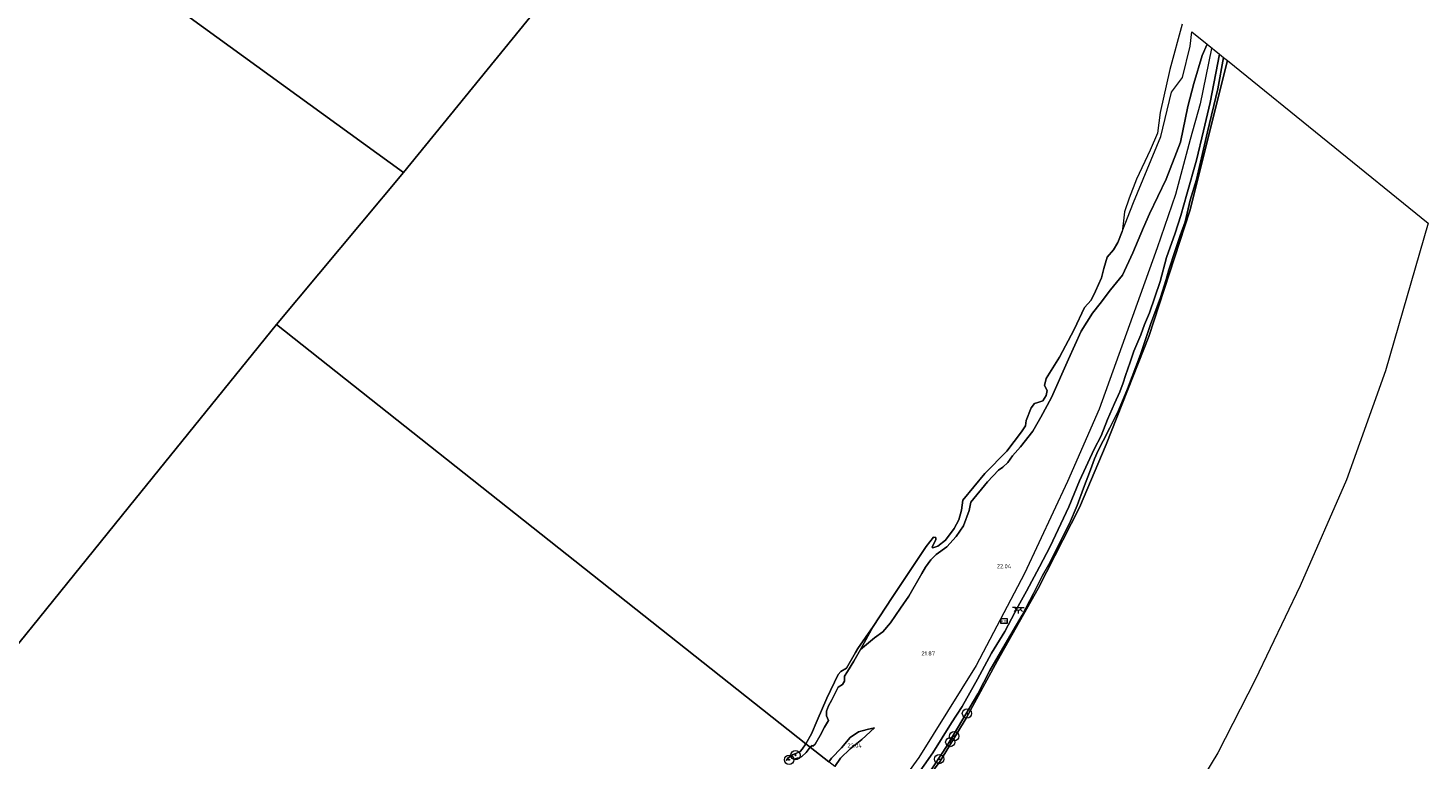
# Model space of a CAD drawing. Header units: metres. Extents: x 185049 to 189876, y 349292 to 352302.
# Tile 263 of 269: x 189245 to 189847, y 351298 to 351612. Entities that reach past the tile are written whole.
import ezdxf
from ezdxf.enums import TextEntityAlignment as Align

# ---------------------------------------------------------------- set-up
doc = ezdxf.new("R2010")
doc.units = ezdxf.units.M
for name, color, linetype, lineweight in [('B-WE-GR-BOOM-S', 90, 'Continuous', 25), ('B-WE-GR-GRAS-GV', 60, 'Continuous', 13), ('B-WE-GW-OPHOGING_KRUIN-G', 90, 'Continuous', 18), ('B-WE-GW-TALUD_KRUIN-G', 90, 'Continuous', 18), ('B-WE-GW-TALUD_TEEN-G', 90, 'Continuous', 18), ('B-WE-KL-ET_LS_OV_LICHTPUNT-S', 190, 'Continuous', 25), ('B-WE-OB-BEKLEDING_STORTSTEEN-GV', 30, 'Continuous', 18), ('B-WE-OB-OEVERVOORZIENING-G', 7, 'Continuous', 18), ('B-WE-OG-WATER-S', 130, 'Continuous', 25), ('B-WE-OG-WATER_POEL-GV', 7, 'Continuous', 18), ('B-WE-OG-WATER_RIVIER-GV', 130, 'Continuous', 18), ('X-XX-AL-HOOGTELABEL-S', 7, 'Continuous', 25)]:
    doc.layers.add(name, color=color, linetype=linetype, lineweight=lineweight)
doc.styles.add('NLCS-ISO', font='NLCS-ISO.ttf')
doc.styles.add('NLCS-ISO-ANNOTATIVE-T18', font='NLCS-ISO.ttf', dxfattribs={"height": 1.8})

# ---------------------------------------------------------------- blocks, each defined once
blk = doc.blocks.new('SAL-HOOGTELABEL-SO')
at = {"color": 0, "linetype": 'ByBlock', "lineweight": -2, "style": 'NLCS-ISO-ANNOTATIVE-T18'}
blk.add_attdef('HOOGTE', text='', height=1.8, dxfattribs=at).set_placement((2.79, 0), align=Align.RIGHT)
blk = doc.blocks.new('SGR-BOOM_01-SO')
at = {"linetype": 'ByBlock', "lineweight": 18}
h = blk.add_hatch(color=0, dxfattribs=at)
h.dxf.hatch_style = 1
edge = h.paths.add_edge_path()
edge.add_arc((0, 0), 0.25, 0, 360)
at = {"color": 0, "linetype": 'ByBlock', "lineweight": 18}
for radius in [2, 0.25]:
    blk.add_circle((0, 0), radius, dxfattribs=at)
blk = doc.blocks.new('SKL-ET_OV_LICHTPUNT-SO')
at = {"color": 0, "linetype": 'ByBlock', "lineweight": 18}
for points in [[(-1.25, 0), (-2.5, 0)], [(1.25, 0), (2.5, 0)], [(-0.92, -0.85), (-1.83, -1.7)], [(0, -1.25), (0, -2.5)], [(0.92, -0.85), (1.83, -1.7)]]:
    blk.add_lwpolyline(points, dxfattribs=at)
blk.add_lwpolyline([(0, 0), (1.25, 0, -1), (-1.25, 0)], format="xyb", close=True, dxfattribs=at)
blk = doc.blocks.new('SOG-WATER_PAAL_RAAIPAAL-SO')
at = {"color": 0, "linetype": 'ByBlock', "lineweight": 18}
blk.add_lwpolyline([(-1.44375, -0.94375), (1.44375, -0.94375), (1.44375, 0.94375), (-1.44375, 0.94375)], close=True, dxfattribs=at)
at = {"color": 0, "linetype": 'ByBlock', "lineweight": 18, "style": 'NLCS-ISO'}
blk.add_text('km', height=1.5, dxfattribs=at).set_placement((0, 0), align=Align.MIDDLE_CENTER)

msp = doc.modelspace()

# ---------------------------------------------------------------- linework, layer by layer
at = {"layer": 'B-WE-GR-GRAS-GV'}
for points in [[(189640.336, 351389.284, 21.304), (189635.77, 351385.896, 21.243), (189633.452, 351383.689, 21.191), (189631.155, 351380.445, 21.288), (189629.613, 351377.78, 21.292), (189624.069, 351367.973, 21.277), (189620.447, 351362.912, 21.226), (189616.179, 351356.608, 21.232), (189612.927, 351352.695, 21.244), (189609.359, 351350.195, 21.235), (189603.311, 351345.15, 21.187), (189608.749, 351355.023, 20.929), (189616.861, 351367.466, 20.929), (189631.457, 351389.449, 20.929), (189634.711, 351393.353, 20.929), (189635.631, 351393.317, 20.929), (189635.678, 351392.199, 20.929), (189634.099, 351389.302, 20.849), (189634.309, 351388.894, 20.849), (189636.496, 351389.595, 20.849), (189639.765, 351392.067, 20.849), (189643.573, 351397.117, 20.849), (189645.6, 351400.891, 20.849), (189646.749, 351405.084, 20.849), (189647.233, 351409.291, 20.849), (189656.77, 351420.817, 20.849), (189666.172, 351430.43, 20.849), (189672.542, 351438.738, 20.849), (189674.229, 351441.273, 20.849), (189674.438, 351443.564, 20.849), (189676.696, 351449.028, 20.849), (189678.094, 351450.862, 20.849), (189679.557, 351451.307, 20.849), (189681.713, 351452.04, 20.849), (189683.144, 351454.351, 20.849), (189683.467, 351456.481, 20.849), (189682.396, 351458.614, 20.849), (189683.134, 351461.589, 20.849), (189688.755, 351470.863, 20.849), (189695.142, 351482.706, 20.849), (189699.594, 351492.168, 20.849), (189702.464, 351495.263, 20.849), (189704.36, 351499.137, 20.849), (189706.87, 351504.891, 20.849), (189707.8, 351508.968, 20.849), (189709.358, 351513.77, 20.849), (189712.088, 351516.923, 20.849), (189713.929, 351520.147, 20.849), (189715.7, 351524.828, 20.849), (189720.569, 351537.252, 21.194), (189732.379, 351565.635, 21.165), (189736.999, 351584.769, 21.28), (189741.674, 351590.995, 21.683), (189744.973, 351604.536, 21.683), (189745.733, 351610.653, 21.666), (189752.226, 351605.388, 22.286), (189750.09, 351600.464, 22.264), (189746.49, 351588.456, 22.135), (189743.978, 351578.565, 22.105), (189740.866, 351563.297, 22.123), (189734.676, 351547.326, 22.135), (189727.464, 351532.438, 22.048), (189724.887, 351526.493, 22.039), (189720.267, 351515.633, 22.003), (189715.854, 351506.067, 21.931), (189713.263, 351502.934, 21.913), (189710.71, 351499.793, 21.859), (189706.359, 351493.865, 21.586), (189703.039, 351489.74, 21.484), (189698.15, 351482.007, 21.469), (189692.673, 351469.911, 21.544), (189685.339, 351453.447, 21.571), (189680.818, 351445.012, 21.574), (189677.281, 351439.049, 21.541), (189672.07, 351432.193, 21.46), (189668.625, 351428.371, 21.445), (189666.672, 351425.496, 21.433), (189664.397, 351423.437, 21.415), (189662.637, 351422.282, 21.373), (189657.838, 351417.272, 21.37), (189650.766, 351408.395, 21.325), (189649.924, 351404.91, 21.304), (189647.482, 351398.323, 21.315), (189644.393, 351393.656, 21.304)], [(189594.634, 351298.377, 22), (189592.286, 351294.759, 21.955), (189589.644, 351296.828, 21.577), (189590.867, 351298.408, 21.55), (189595.173, 351302.905, 21.622), (189598.848, 351307.333, 21.67), (189602.37, 351309.689, 21.691), (189606.099, 351310.722, 21.766), (189609.321, 351311.484, 21.799), (189603.892, 351306.398, 21.907), (189598.795, 351302.417, 21.958)]]:
    msp.add_polyline3d(points, close=True, dxfattribs=at)
for points in [[(189592.286, 351294.759, 21.955), (189594.634, 351298.377, 22), (189598.795, 351302.417, 21.958), (189603.892, 351306.398, 21.907), (189609.321, 351311.484, 21.799), (189606.099, 351310.722, 21.766), (189602.37, 351309.689, 21.691), (189598.848, 351307.333, 21.67), (189595.173, 351302.905, 21.622), (189590.867, 351298.408, 21.55), (189589.644, 351296.828, 21.577), (189581.633, 351303.101, 21.331), (189582.471, 351303.908, 21.286), (189582.83, 351303.569, 21.355), (189583.772, 351304.415, 21.337), (189585.913, 351308.194, 21.31), (189587.741, 351311.757, 21.298), (189589.584, 351314.557, 21.472), (189588.606, 351316.61, 21.37), (189588.601, 351318.634, 21.214), (189589.515, 351320.957, 21.157), (189590.819, 351323.236, 21.136), (189593.701, 351328.975, 21.187), (189595.525, 351330.136, 21.208), (189596.439, 351331.496, 21.229), (189596.451, 351333.591, 21.238), (189597.724, 351335.672, 21.214), (189600.372, 351340.078, 21.187), (189603.311, 351345.15, 21.187), (189609.359, 351350.195, 21.235), (189612.927, 351352.695, 21.244), (189616.179, 351356.608, 21.232), (189620.447, 351362.912, 21.226), (189624.069, 351367.973, 21.277), (189629.613, 351377.78, 21.292), (189631.155, 351380.445, 21.288), (189633.452, 351383.689, 21.191), (189635.77, 351385.896, 21.243), (189640.336, 351389.284, 21.304), (189644.393, 351393.656, 21.304), (189647.482, 351398.323, 21.315), (189649.924, 351404.91, 21.304), (189650.766, 351408.395, 21.325), (189657.838, 351417.272, 21.37), (189662.637, 351422.282, 21.373), (189664.397, 351423.437, 21.415), (189666.672, 351425.496, 21.433), (189668.625, 351428.371, 21.445), (189672.07, 351432.193, 21.46), (189677.281, 351439.049, 21.541), (189680.818, 351445.012, 21.574), (189685.339, 351453.447, 21.571), (189692.673, 351469.911, 21.544), (189698.15, 351482.007, 21.469), (189703.039, 351489.74, 21.484), (189706.359, 351493.865, 21.586), (189710.71, 351499.793, 21.859), (189713.263, 351502.934, 21.913), (189715.854, 351506.067, 21.931), (189720.267, 351515.633, 22.003), (189724.887, 351526.493, 22.039), (189727.464, 351532.438, 22.048), (189734.676, 351547.326, 22.135), (189740.866, 351563.297, 22.123), (189743.978, 351578.565, 22.105), (189746.49, 351588.456, 22.135), (189750.09, 351600.464, 22.264), (189752.226, 351605.388, 22.286), (189757.525, 351601.091, 22.145), (189753.573, 351580.274, 21.994), (189750.717, 351568.153, 22.021), (189747.646, 351555.48, 22.096), (189743.502, 351540.876, 22.114), (189740.995, 351531.747, 22.081), (189738.464, 351524.068, 22.051), (189734.846, 351513.658, 22.051), (189732.156, 351503.299, 22.033), (189727.549, 351489.88, 22.027), (189725.282, 351484.875, 22.189), (189723.783, 351480.456, 22.276), (189720.736, 351473.439, 22.309), (189719.189, 351468.613, 22.315), (189717.122, 351462.859, 22.294), (189716.155, 351459.702, 22.273), (189714.697, 351455.872, 22.273), (189712.486, 351450.881, 22.273), (189709.436, 351443.993, 22.273), (189706.678, 351436.912, 22.273), (189703.727, 351431.252, 22.351), (189697.377, 351417.699, 22.345), (189692.84, 351406.447, 22.243), (189684.796, 351389.415, 22.279), (189680.18, 351380.633, 22.264), (189674.676, 351370.185, 22.249), (189671.036, 351363.708, 22.243), (189665.336, 351352.873, 22.237), (189659.655, 351343.47, 22.357), (189653.517, 351332.334, 22.342), (189646.979, 351320.65, 22.354), (189642.4, 351313.572, 22.327), (189634.337, 351300.717, 22.306), (189624.254, 351286.197, 22.387)], [(189624.254, 351286.197, 22.387), (189634.337, 351300.717, 22.306), (189642.4, 351313.572, 22.327), (189646.979, 351320.65, 22.354), (189653.517, 351332.334, 22.342), (189659.655, 351343.47, 22.357), (189665.336, 351352.873, 22.237), (189671.036, 351363.708, 22.243), (189674.676, 351370.185, 22.249), (189680.18, 351380.633, 22.264), (189684.796, 351389.415, 22.279), (189692.84, 351406.447, 22.243), (189697.377, 351417.699, 22.345), (189703.727, 351431.252, 22.351), (189706.678, 351436.912, 22.273), (189709.436, 351443.993, 22.273), (189712.486, 351450.881, 22.273), (189714.697, 351455.872, 22.273), (189716.155, 351459.702, 22.273), (189717.122, 351462.859, 22.294), (189719.189, 351468.613, 22.315), (189720.736, 351473.439, 22.309), (189723.783, 351480.456, 22.276), (189725.282, 351484.875, 22.189), (189727.549, 351489.88, 22.027), (189732.156, 351503.299, 22.033), (189734.846, 351513.658, 22.051), (189738.464, 351524.068, 22.051), (189740.995, 351531.747, 22.081), (189743.502, 351540.876, 22.114), (189747.646, 351555.48, 22.096), (189750.717, 351568.153, 22.021), (189753.573, 351580.274, 21.994), (189757.525, 351601.091, 22.145), (189759.29, 351599.659, 21.239), (189756.943, 351586.101, 21.25), (189752.388, 351567.655, 21.229), (189747.695, 351547.209, 21.208), (189745.045, 351538.242, 21.208), (189742.782, 351529.001, 21.229), (189740.693, 351523.041, 21.253), (189738.6, 351516.61, 21.235), (189735.773, 351508.384, 21.277), (189734.594, 351504.176, 21.271), (189732.204, 351496.517, 21.217), (189727.983, 351484.882, 21.199), (189723.574, 351471.88, 21.208), (189718.097, 351457.161, 21.325), (189714.182, 351447.866, 21.283), (189710.43, 351440.436, 21.319), (189707.61, 351434.895, 21.448), (189705.492, 351430.712, 21.451), (189703.924, 351427.127, 21.334), (189702.083, 351422.316, 21.307), (189699.195, 351414.465, 21.271), (189696.403, 351407.083, 21.355), (189693.125, 351399.277, 21.313), (189688.753, 351390.829, 21.271), (189684.732, 351382.638, 21.211), (189681.512, 351376.867, 21.196), (189677.654, 351369.146, 21.187), (189672.731, 351359.89, 21.184), (189665.493, 351347.447, 21.184), (189658.85, 351336.109, 21.178), (189653.729, 351326.001, 21.175), (189648.07, 351316.548, 21.226), (189640.511, 351303.872, 21.217), (189632.083, 351290.938, 21.223)], [(189574.736, 351297.994, 21.593), (189576.093, 351298.332, 21.581), (189576.787, 351298.381, 21.56), (189578.096, 351299.14, 21.5), (189579.95, 351300.837, 21.5), (189581.633, 351303.101, 21.331), (189589.644, 351296.828, 21.577)]]:
    msp.add_polyline3d(points, dxfattribs=at)
at = {"layer": 'B-WE-GW-OPHOGING_KRUIN-G'}
msp.add_polyline3d([(189754.184, 351603.544, 22.348), (189749.226, 351579.652, 22.354), (189745.052, 351564.416, 22.381), (189738.688, 351540.708, 22.363), (189730.776, 351517.814, 22.279), (189720.201, 351488.293, 22.237), (189705.8, 351448.435, 22.309), (189692.215, 351417.356, 22.297), (189673.738, 351377.738, 22.276), (189653.038, 351338.208, 22.318), (189628.362, 351298.655, 22.348), (189613.565, 351278.273, 22.369)], dxfattribs=at)
at = {"layer": 'B-WE-GW-TALUD_KRUIN-G'}
for points in [[(189757.525, 351601.091, 22.145), (189753.573, 351580.274, 21.994), (189750.717, 351568.153, 22.021), (189747.646, 351555.48, 22.096), (189743.502, 351540.876, 22.114), (189740.995, 351531.747, 22.081), (189738.464, 351524.068, 22.051), (189734.846, 351513.658, 22.051), (189732.156, 351503.299, 22.033), (189727.549, 351489.88, 22.027), (189725.282, 351484.875, 22.189), (189723.783, 351480.456, 22.276), (189720.736, 351473.439, 22.309), (189719.189, 351468.613, 22.315), (189717.122, 351462.859, 22.294), (189716.155, 351459.702, 22.273), (189714.697, 351455.872, 22.273), (189712.486, 351450.881, 22.273), (189709.436, 351443.993, 22.273), (189706.678, 351436.912, 22.273), (189703.727, 351431.252, 22.351), (189697.377, 351417.699, 22.345), (189692.84, 351406.447, 22.243), (189684.796, 351389.415, 22.279), (189680.18, 351380.633, 22.264), (189674.676, 351370.185, 22.249), (189671.036, 351363.708, 22.243), (189665.336, 351352.873, 22.237), (189659.655, 351343.47, 22.357), (189653.517, 351332.334, 22.342), (189646.979, 351320.65, 22.354), (189642.4, 351313.572, 22.327), (189634.337, 351300.717, 22.306), (189624.254, 351286.197, 22.387)], [(189650.766, 351408.395, 21.325), (189657.838, 351417.272, 21.37), (189662.637, 351422.282, 21.373), (189664.397, 351423.437, 21.415), (189666.672, 351425.496, 21.433), (189668.625, 351428.371, 21.445), (189672.07, 351432.193, 21.46), (189677.281, 351439.049, 21.541), (189680.818, 351445.012, 21.574), (189685.339, 351453.447, 21.571), (189692.673, 351469.911, 21.544), (189698.15, 351482.007, 21.469), (189703.039, 351489.74, 21.484), (189706.359, 351493.865, 21.586), (189710.71, 351499.793, 21.859), (189713.263, 351502.934, 21.913), (189715.854, 351506.067, 21.931), (189720.267, 351515.633, 22.003), (189724.887, 351526.493, 22.039), (189727.464, 351532.438, 22.048), (189734.676, 351547.326, 22.135), (189740.866, 351563.297, 22.123), (189743.978, 351578.565, 22.105), (189746.49, 351588.456, 22.135), (189750.09, 351600.464, 22.264), (189752.226, 351605.388, 22.286)], [(189650.766, 351408.395, 21.325), (189649.924, 351404.91, 21.304), (189647.482, 351398.323, 21.315), (189644.393, 351393.656, 21.304), (189640.336, 351389.284, 21.304), (189635.77, 351385.896, 21.243), (189633.452, 351383.689, 21.191), (189631.155, 351380.445, 21.288)], [(189603.311, 351345.15, 21.187), (189609.359, 351350.195, 21.235), (189612.927, 351352.695, 21.244), (189616.179, 351356.608, 21.232), (189620.447, 351362.912, 21.226), (189624.069, 351367.973, 21.277), (189629.613, 351377.78, 21.292), (189631.155, 351380.445, 21.288)], [(189581.633, 351303.101, 21.331), (189582.471, 351303.908, 21.286), (189582.83, 351303.569, 21.355), (189583.772, 351304.415, 21.337), (189585.913, 351308.194, 21.31), (189587.741, 351311.757, 21.298), (189589.584, 351314.557, 21.472), (189588.606, 351316.61, 21.37), (189588.601, 351318.634, 21.214), (189589.515, 351320.957, 21.157), (189590.819, 351323.236, 21.136), (189593.701, 351328.975, 21.187), (189595.525, 351330.136, 21.208), (189596.439, 351331.496, 21.229), (189596.451, 351333.591, 21.238), (189597.724, 351335.672, 21.214), (189600.372, 351340.078, 21.187), (189603.311, 351345.15, 21.187)], [(189592.286, 351294.759, 21.955), (189594.634, 351298.377, 22), (189598.795, 351302.417, 21.958), (189603.892, 351306.398, 21.907), (189609.321, 351311.484, 21.799)], [(189581.633, 351303.101, 21.331), (189579.95, 351300.837, 21.5), (189578.096, 351299.14, 21.5), (189576.787, 351298.381, 21.56), (189576.093, 351298.332, 21.581), (189574.736, 351297.994, 21.593)]]:
    msp.add_polyline3d(points, dxfattribs=at)
at = {"layer": 'B-WE-GW-TALUD_TEEN-G'}
msp.add_polyline3d([(189609.321, 351311.484, 21.799), (189606.099, 351310.722, 21.766), (189602.37, 351309.689, 21.691), (189598.848, 351307.333, 21.67), (189595.173, 351302.905, 21.622), (189590.867, 351298.408, 21.55), (189589.644, 351296.828, 21.577)], dxfattribs=at)
at = {"layer": 'B-WE-OB-BEKLEDING_STORTSTEEN-GV'}
for points in [[(189632.083, 351290.938, 21.223), (189640.511, 351303.872, 21.217), (189648.07, 351316.548, 21.226), (189653.729, 351326.001, 21.175), (189658.85, 351336.109, 21.178), (189665.493, 351347.447, 21.184), (189672.731, 351359.89, 21.184), (189677.654, 351369.146, 21.187), (189681.512, 351376.867, 21.196), (189684.732, 351382.638, 21.211), (189688.753, 351390.829, 21.271), (189693.125, 351399.277, 21.313), (189696.403, 351407.083, 21.355), (189699.195, 351414.465, 21.271), (189702.083, 351422.316, 21.307), (189703.924, 351427.127, 21.334), (189705.492, 351430.712, 21.451), (189707.61, 351434.895, 21.448), (189710.43, 351440.436, 21.319), (189714.182, 351447.866, 21.283), (189718.097, 351457.161, 21.325), (189723.574, 351471.88, 21.208), (189727.983, 351484.882, 21.199), (189732.204, 351496.517, 21.217), (189734.594, 351504.176, 21.271), (189735.773, 351508.384, 21.277), (189738.6, 351516.61, 21.235), (189740.693, 351523.041, 21.253), (189742.782, 351529.001, 21.229), (189745.045, 351538.242, 21.208), (189747.695, 351547.209, 21.208), (189752.388, 351567.655, 21.229), (189756.943, 351586.101, 21.25), (189759.29, 351599.659, 21.239), (189760.988, 351598.282, 20.849), (189744.833, 351533.742, 20.929), (189727.183, 351479.751, 20.929), (189708.812, 351433.218, 20.929), (189697.426, 351406.207, 20.929), (189679.575, 351371.39, 20.929), (189661.978, 351340.04, 20.929), (189648.662, 351315.572, 20.929), (189637.475, 351297.116, 20.929)], [(189571.327, 351297.392, 20.927), (189572.302, 351298.621, 20.927), (189574.315, 351299.922, 20.927), (189576.53, 351300.889, 20.927), (189577.354, 351301.19, 20.927), (189578.144, 351302.272, 20.927), (189579.741, 351304.596, 20.929), (189581.075, 351303.538, 21.213), (189581.633, 351303.101, 21.331), (189579.95, 351300.837, 21.5), (189578.096, 351299.14, 21.5), (189576.787, 351298.381, 21.56), (189576.093, 351298.332, 21.581), (189574.736, 351297.994, 21.593)]]:
    msp.add_polyline3d(points, dxfattribs=at)
msp.add_polyline3d([(189583.772, 351304.415, 21.337), (189582.83, 351303.569, 21.355), (189582.471, 351303.908, 21.286), (189581.633, 351303.101, 21.331), (189581.075, 351303.538, 21.213), (189579.741, 351304.596, 20.929), (189582.172, 351308.882, 20.929), (189584.592, 351314.636, 20.929), (189588.842, 351324.169, 20.929), (189593.733, 351334.349, 20.929), (189594.889, 351335.591, 20.929), (189597.219, 351337.12, 20.929), (189601.124, 351343.8, 20.929), (189602.124, 351345.541, 20.929), (189608.749, 351355.023, 20.929), (189603.311, 351345.15, 21.187), (189600.372, 351340.078, 21.187), (189597.724, 351335.672, 21.214), (189596.451, 351333.591, 21.238), (189596.439, 351331.496, 21.229), (189595.525, 351330.136, 21.208), (189593.701, 351328.975, 21.187), (189590.819, 351323.236, 21.136), (189589.515, 351320.957, 21.157), (189588.601, 351318.634, 21.214), (189588.606, 351316.61, 21.37), (189589.584, 351314.557, 21.472), (189587.741, 351311.757, 21.298), (189585.913, 351308.194, 21.31)], close=True, dxfattribs=at)
at = {"layer": 'B-WE-OB-OEVERVOORZIENING-G'}
msp.add_polyline3d([(189760.988, 351598.282, 20.849), (189744.833, 351533.742, 20.929), (189727.183, 351479.751, 20.929), (189708.812, 351433.218, 20.929), (189697.426, 351406.207, 20.929), (189679.575, 351371.39, 20.929), (189661.978, 351340.04, 20.929), (189648.662, 351315.572, 20.929), (189637.475, 351297.116, 20.929), (189620.667, 351274.301, 20.929), (189619.639, 351273.343, 20.929)], dxfattribs=at)
at = {"layer": 'B-WE-OG-WATER_POEL-GV'}
msp.add_polyline3d([(189486.379, 351647.944, 20.794), (189406.862, 351550.205, 20.794), (189280.801, 351641.74, 20.835), (189282.973, 351643.074, 20.835), (189307.007, 351658.035, 20.835), (189313.986, 351663.435, 20.83), (189347.572, 351684.558, 20.83), (189392.012, 351709.454, 20.83), (189433.114, 351734.16, 20.83), (189473.191, 351757.795, 20.83), (189526.586, 351790.332, 20.83), (189552.362, 351805.966, 20.83), (189576.458, 351817.716, 20.83), (189586.331, 351822.939, 20.83), (189596.392, 351830.749, 20.83), (189611.508, 351843.825, 20.83), (189620.822, 351853.544, 20.83), (189639.713, 351829.889, 20.937), (189571.181, 351752.202, 20.793)], close=True, dxfattribs=at)
for points in [[(189741.611, 351613.995, 20.849), (189736.256, 351594.409, 20.849), (189732.071, 351576.029, 20.849), (189730.882, 351567.04, 20.849), (189727.799, 351559.818, 20.849), (189721.865, 351547.327, 20.849), (189718.783, 351539.153, 20.849), (189716.72, 351533.33, 20.849), (189716.242, 351528.164, 20.849), (189715.7, 351524.828, 20.849), (189713.929, 351520.147, 20.849), (189712.088, 351516.923, 20.849), (189709.358, 351513.77, 20.849), (189707.8, 351508.968, 20.849), (189706.87, 351504.891, 20.849), (189704.36, 351499.137, 20.849), (189702.464, 351495.263, 20.849), (189699.594, 351492.168, 20.849), (189695.142, 351482.706, 20.849), (189688.755, 351470.863, 20.849), (189683.134, 351461.589, 20.849), (189682.396, 351458.614, 20.849), (189683.467, 351456.481, 20.849), (189683.144, 351454.351, 20.849), (189681.713, 351452.04, 20.849), (189679.557, 351451.307, 20.849), (189678.094, 351450.862, 20.849), (189676.696, 351449.028, 20.849), (189674.438, 351443.564, 20.849), (189674.229, 351441.273, 20.849), (189672.542, 351438.738, 20.849), (189666.172, 351430.43, 20.849), (189656.77, 351420.817, 20.849), (189647.233, 351409.291, 20.849), (189646.749, 351405.084, 20.849), (189645.6, 351400.891, 20.849), (189643.573, 351397.117, 20.849), (189639.765, 351392.067, 20.849), (189636.496, 351389.595, 20.849), (189634.309, 351388.894, 20.849), (189634.099, 351389.302, 20.849), (189635.678, 351392.199, 20.929), (189635.631, 351393.317, 20.929), (189634.711, 351393.353, 20.929), (189631.457, 351389.449, 20.929), (189616.861, 351367.466, 20.929), (189608.749, 351355.023, 20.929), (189602.124, 351345.541, 20.929), (189601.124, 351343.8, 20.929), (189597.219, 351337.12, 20.929), (189594.889, 351335.591, 20.929), (189593.733, 351334.349, 20.929), (189588.842, 351324.169, 20.929), (189584.592, 351314.636, 20.929), (189582.172, 351308.882, 20.929), (189579.741, 351304.596, 20.929), (189352.313, 351484.899, 20.794), (189406.862, 351550.205, 20.794), (189486.379, 351647.944, 20.794)], [(189236.587, 351615.199, 20.828), (189247.237, 351619.859, 20.828), (189253.436, 351623.03, 20.835), (189258.611, 351627.289, 20.835), (189263.357, 351631.02, 20.835), (189280.801, 351641.74, 20.835), (189406.862, 351550.205, 20.794), (189352.313, 351484.899, 20.794), (189291.549, 351409.803, 20.791), (189200.429, 351297.139, 20.881)], [(189200.429, 351297.139, 20.881), (189291.549, 351409.803, 20.791), (189352.313, 351484.899, 20.794), (189579.741, 351304.596, 20.929), (189578.144, 351302.272, 20.927), (189577.354, 351301.19, 20.927), (189576.53, 351300.889, 20.927), (189574.315, 351299.922, 20.927), (189572.302, 351298.621, 20.927), (189571.327, 351297.392, 20.927)]]:
    msp.add_polyline3d(points, dxfattribs=at)
at = {"layer": 'B-WE-OG-WATER_RIVIER-GV'}
msp.add_polyline3d([(189707.647, 351223.186, 20.929), (189698.876, 351210.636, 20.929), (189619.639, 351273.343, 20.929), (189620.667, 351274.301, 20.929), (189637.475, 351297.116, 20.929), (189648.662, 351315.572, 20.929), (189661.978, 351340.04, 20.929), (189679.575, 351371.39, 20.929), (189697.426, 351406.207, 20.929), (189708.812, 351433.218, 20.929), (189727.183, 351479.751, 20.929), (189744.833, 351533.742, 20.929), (189760.988, 351598.282, 20.849), (189847.214, 351528.358, 20.85), (189828.88, 351464.871, 20.929), (189812.253, 351418.088, 20.929), (189792.286, 351372.484, 20.929), (189772.972, 351332.004, 20.929), (189756.86, 351300.727, 20.929), (189736.791, 351267.651, 20.929), (189720.601, 351242.123, 20.929)], close=True, dxfattribs=at)

# ---------------------------------------------------------------- block references
at = {"layer": 'B-WE-GR-BOOM-S'}
for p in [(189649.044, 351317.616, 21.319), (189641.875, 351305.338, 20.982), (189643.566, 351307.841, 21.006), (189572.573, 351297.725, 21.279), (189575.343, 351299.654, 21.306), (189637.128, 351298.025, 21.102)]:
    msp.add_blockref('SGR-BOOM_01-SO', p, dxfattribs=at)
at = {"layer": 'B-WE-KL-ET_LS_OV_LICHTPUNT-S'}
msp.add_blockref('SKL-ET_OV_LICHTPUNT-SO', (189671.095, 351363.141, 21.86), dxfattribs=at)
at = {"layer": 'B-WE-OG-WATER-S'}
msp.add_blockref('SOG-WATER_PAAL_RAAIPAAL-SO', (189664.964, 351357.388, 22.279), dxfattribs=at)
at = {"layer": 'X-XX-AL-HOOGTELABEL-S'}
for p, values in [((189665.282, 351380.016, 22.042), {'HOOGTE': '22.04'}), ((189632.527, 351342.54, 21.874), {'HOOGTE': '21.87'}), ((189601.071, 351302.914, 22.036), {'HOOGTE': '22.04'})]:
    msp.add_blockref('SAL-HOOGTELABEL-SO', p, dxfattribs=at).add_auto_attribs(values)

doc.saveas('drawing.dxf')
